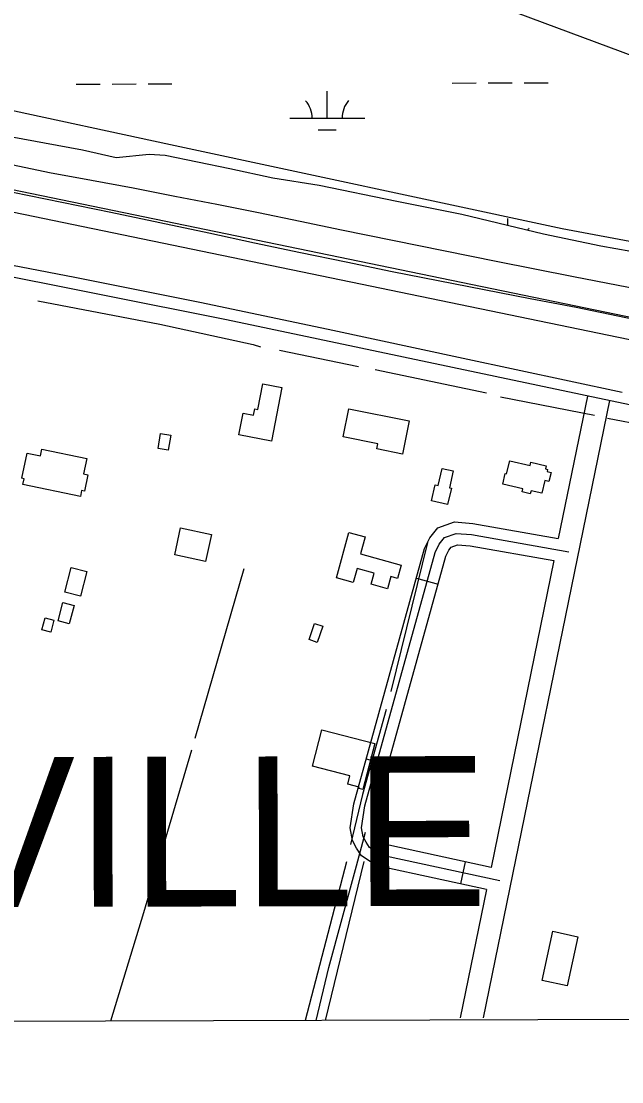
# Model space of a CAD drawing. Extents: x 3361039 to 3398939, y 576572 to 602007.
# Drawn here: x 3394340 to 3395141, y 581957 to 583372 of the extents above; entities that cross this region are included whole.
import ezdxf

# ---------------------------------------------------------------- set-up
doc = ezdxf.new("R2010")
doc.units = 0
for name, color, linetype in [('V-BLDG-OTLN', 7, 'Continuous'), ('V-DTCH-CNTR', 7, 'Continuous'), ('V-FLOD-BASE', 7, 'Continuous'), ('V-GRID-FRAM', 7, 'Continuous'), ('V-LEVE-TOET', 7, 'Continuous'), ('V-RIVR-EDGE', 7, 'Continuous'), ('V-ROAD-CNTR', 7, 'Continuous'), ('V-SITE-VEGE', 7, 'Continuous'), ('V-SURV-LINE', 7, 'Continuous'), ('V-TOPO-GNAM-IDEN', 7, 'Continuous'), ('V-TOPO-MINR', 7, 'Continuous'), ('V-TOPO-SHOR', 7, 'Continuous'), ('V-WETL-SWMP', 7, 'Continuous')]:
    doc.layers.add(name, color=color, linetype=linetype)

msp = doc.modelspace()

# ---------------------------------------------------------------- linework, layer by layer
at = {"layer": 'V-BLDG-OTLN'}
for points in [[(3394655.7, 582854.1), (3394662.2, 582888.3), (3394687.4, 582883.5), (3394673.9, 582811.9), (3394630.2, 582820.2), (3394635.8, 582849.3), (3394649.8, 582846.7), (3394651.3, 582854.9)], [(3394776.7, 582855), (3394857.3, 582838.8), (3394848.3, 582794.6), (3394814.2, 582801.5), (3394815.6, 582808.4), (3394769.2, 582817.7)], [(3394522.4, 582801.9), (3394525.8, 582822.1), (3394539.3, 582819.8), (3394535.8, 582799.7)], [(3394367.5, 582801.2), (3394427.4, 582788.7), (3394423.1, 582768.1), (3394428.9, 582766.8), (3394424.4, 582745), (3394420.5, 582745.9), (3394418.8, 582737.9), (3394342.1, 582754), (3394343.7, 582761.8), (3394340.8, 582762.4), (3394347.8, 582795.8), (3394365.6, 582792.1)], [(3394991.5, 582785.8), (3395018.8, 582779.2), (3395019.8, 582783.7), (3395039.9, 582778.8), (3395039, 582774.9), (3395041.9, 582774.2), (3395041.2, 582771.2), (3395046.6, 582769.9), (3395043.8, 582758), (3395038.2, 582759.4), (3395034.1, 582742.4), (3395019.9, 582745.8), (3395018.8, 582741.5), (3395007.9, 582744.1), (3395008.9, 582748.1), (3394982.1, 582754.6), (3394985.5, 582768.6), (3394987.3, 582768.1)], [(3394887.3, 582732.2), (3394892.2, 582753.5), (3394895.9, 582752.6), (3394901.2, 582775.6), (3394916.2, 582772.2), (3394911.1, 582749.8), (3394913.6, 582749.2), (3394908.6, 582727.3)], [(3394552.5, 582696.3), (3394593.6, 582687.5), (3394585.9, 582651.4), (3394544.8, 582660.2)], [(3394792.6, 582661.4), (3394846.8, 582646.5), (3394842, 582628.7), (3394832.9, 582631.2), (3394828.4, 582614.9), (3394806.6, 582620.9), (3394810.6, 582635.5), (3394787.8, 582641.8), (3394782.7, 582623.4), (3394760.2, 582629.5), (3394776.9, 582690.1), (3394798.8, 582684.1)], [(3394397.9, 582610.5), (3394406.6, 582643.3), (3394427.5, 582637.8), (3394418.8, 582604.9)], [(3394389.1, 582572.3), (3394395.6, 582596.6), (3394410.5, 582592.6), (3394403.9, 582568.3)], [(3394367.6, 582559.9), (3394371.7, 582576), (3394383.6, 582573), (3394379.6, 582556.9)], [(3394723.9, 582547.1), (3394731.2, 582568.5), (3394742.2, 582564.8), (3394734.8, 582543.4)], [(3394740.8, 582426.6), (3394811.5, 582408.3), (3394795.7, 582347.1), (3394790.3, 582348.5), (3394790.7, 582350), (3394775.5, 582354), (3394778.4, 582365.3), (3394728.3, 582378.3)], [(3395034.7, 582092), (3395048.9, 582157.8), (3395082.3, 582150.5), (3395068.1, 582084.8)]]:
    msp.add_lwpolyline(points, close=True, dxfattribs=at)
at = {"layer": 'V-DTCH-CNTR'}
msp.add_lwpolyline([(3394733.3, 582038.7), (3394750.4, 582109.3), (3394787.3, 582245), (3394799.1, 582290)], dxfattribs=at)
at = {"layer": 'V-FLOD-BASE'}
msp.add_lwpolyline([(3394328.8, 583144.2), (3394394.2, 583131), (3394459.5, 583117.5), (3394524.8, 583103.8), (3394590.1, 583089.9), (3394651.1, 583076.7), (3394712.3, 583063.7), (3394773.4, 583051), (3394834.7, 583038.5), (3394896, 583026.2), (3394957.3, 583014.2), (3395018.7, 583002.4), (3395080.1, 582990.8), (3395601.6, 582882.1)], dxfattribs=at)
at = {"layer": 'V-GRID-FRAM'}
msp.add_lwpolyline([(3365114.8, 600140.3), (3396720.3, 600227.7), (3396778.5, 582044.3), (3365157.1, 581956.9), (3365114.8, 600140.3)], dxfattribs=at)
at = {"layer": 'V-LEVE-TOET'}
for points in [[(3395141.5, 582877), (3394929.4, 582922.4), (3394749.3, 582960.8), (3394578.2, 582996.8), (3394411.5, 583030.5), (3394290.9, 583053.6), (3394116.3, 583088), (3393912.1, 583132.2), (3393826.8, 583148.8), (3393802.7, 583154.7), (3393790.4, 583158.2), (3393773.6, 583163.4), (3393760.7, 583169.1), (3393748.9, 583174.3), (3393735, 583182.3), (3393717.7, 583196), (3393651.9, 583256.3), (3393590.1, 583319.9), (3393532.3, 583381.7)], [(3395179.8, 583011), (3395076.6, 583031.2), (3394973.4, 583051.7), (3394870.3, 583072.5), (3394767.3, 583093.5), (3394711.8, 583105.1), (3394656.2, 583116.5), (3394600.6, 583127.6), (3394545, 583138.6), (3394489.3, 583149.3), (3394433.5, 583159.8), (3394377.8, 583170), (3394280.2, 583190.6)]]:
    msp.add_lwpolyline(points, dxfattribs=at)
at = {"layer": 'V-RIVR-EDGE'}
msp.add_spline([(3387368.6, 585771), (3387389, 585767.6), (3387407.3, 585766.1), (3387418.2, 585761.7), (3387425.5, 585756.5), (3387441.6, 585752.8), (3387452.6, 585751.4), (3387462.1, 585753.9), (3387477.4, 585758.2), (3387482.9, 585759.3), (3387491.7, 585759.3), (3387502.3, 585758.2), (3387510.3, 585756.3), (3387521.6, 585753), (3387530.1, 585752.3), (3387538.5, 585752.2), (3387549.8, 585752.2), (3387558.9, 585755.5), (3387571.4, 585756.9), (3387583.4, 585757.3), (3387598.4, 585756.1), (3387629.8, 585749.5), (3387659.8, 585743.5), (3387703.3, 585736.8), (3387727.4, 585734.2), (3387739.1, 585733.5), (3387750.8, 585734.2), (3387753.7, 585731.6), (3387763.2, 585723.9), (3387774.5, 585720.6), (3387790.6, 585719.8), (3387800.1, 585721.6), (3387814, 585720.1), (3387824.6, 585720.1), (3387847.3, 585714.2), (3387884.2, 585709.4), (3387930.2, 585702.7), (3387980.6, 585701.1), (3388035.1, 585696.5), (3388076, 585694.6), (3388096.9, 585693.8), (3388120.3, 585690.5), (3388145.1, 585685.3), (3388171.8, 585682.3), (3388198.8, 585676.8), (3388222.6, 585669.4), (3388245.6, 585660.6), (3388260.9, 585655.4), (3388279.6, 585655.4), (3388291.3, 585658.3), (3388298.9, 585663.7), (3388299.3, 585666.3), (3388299, 585670.7), (3388290.6, 585674.4), (3388291.7, 585677.3), (3388293.9, 585678.4), (3388303, 585677.6), (3388318.7, 585676.5), (3388334.1, 585672.8), (3388354.1, 585663.6), (3388357.1, 585659.9), (3388363.3, 585658.1), (3388368.4, 585658.1), (3388371, 585661), (3388375.3, 585662.1), (3388379, 585661.3), (3388383, 585659.1), (3388383.7, 585654.4), (3388384.1, 585649.3), (3388389.9, 585647.4), (3388406, 585642.3), (3388468.9, 585637.7), (3388491.5, 585635.8), (3388534.6, 585628.4), (3388578.1, 585619.2), (3388610.6, 585613.6), (3388635.9, 585612.1), (3388727.9, 585599.4), (3388768.5, 585591.7), (3388822.6, 585580.9), (3388865, 585570.6), (3388906.6, 585562.8), (3388924.1, 585559.5), (3388938.8, 585562), (3388961.4, 585563.4), (3388974.2, 585560.1), (3389007.5, 585553.4), (3389018.8, 585554.5), (3389027.2, 585555.9), (3389037.1, 585555.9), (3389051.7, 585553.7), (3389061.2, 585553.3), (3389081.3, 585552.1), (3389098.1, 585551), (3389120.4, 585548.7), (3389143.4, 585546.5), (3389160.2, 585542.1), (3389200.8, 585534.7), (3389222.3, 585525.1), (3389247.2, 585519.2), (3389280.4, 585509.6), (3389307.5, 585497.8), (3389334.5, 585487.2), (3389349.5, 585483.1), (3389361.5, 585483.1), (3389382.7, 585479), (3389397, 585476.8), (3389416.7, 585468.7), (3389441.9, 585458.4), (3389464.9, 585451.4), (3389479.5, 585449.2), (3389506.2, 585446.2), (3389533.2, 585447.2), (3389558.5, 585444.2), (3389577.8, 585437.9), (3389603.4, 585431.3), (3389618.7, 585425.1), (3389639.2, 585415.1), (3389657.8, 585410.3), (3389693.2, 585404.8), (3389768.9, 585383), (3389806.5, 585373), (3389854.3, 585362.3), (3389881.7, 585358.6), (3389913.9, 585354.5), (3389953.7, 585349.3), (3390008.2, 585341.8), (3390037.8, 585336.3), (3390074.3, 585327.8), (3390128, 585312.7), (3390164.5, 585301.6), (3390200.7, 585289.8), (3390292.7, 585255.6), (3390327.1, 585241.3), (3390360.7, 585231.7), (3390404.5, 585221), (3390454.9, 585214.3), (3390483.1, 585210.5), (3390491.8, 585209.4), (3390494.4, 585207.2), (3390501.3, 585201), (3390507.9, 585200.6), (3390527.3, 585196.2), (3390545.9, 585195), (3390557.6, 585194.3), (3390574.4, 585189.8), (3390605.5, 585179.5), (3390698.6, 585148.2), (3390763.2, 585126.9), (3390811.1, 585111), (3390852.4, 585097.8), (3390900.9, 585081.6), (3390948.1, 585063.5), (3390993.7, 585048.4), (3391036.8, 585031.9), (3391070.8, 585020.1), (3391140.5, 584997.6), (3391201.5, 584974.1), (3391247.5, 584957.5), (3391310.7, 584933.6), (3391362.2, 584914.8), (3391400.6, 584900.1), (3391441.8, 584885.7), (3391505.4, 584861.1), (3391563.5, 584841.9), (3391658.8, 584807.3), (3391712.8, 584786), (3391758.8, 584767.3), (3391796.1, 584749.6), (3391880.4, 584718.3), (3391926.8, 584701.4), (3391969.2, 584685.2), (3392003.9, 584666.9), (3392040, 584650.3), (3392077.6, 584636), (3392135.7, 584613.2), (3392164.9, 584598.1), (3392196, 584583.8), (3392224.8, 584578.2), (3392263.5, 584567.9), (3392290.6, 584559.8), (3392322.7, 584546.5), (3392396.5, 584512.7), (3392439.9, 584496.2), (3392471.7, 584484.8), (3392502, 584473.3), (3392510.8, 584467.5), (3392535.2, 584458.3), (3392606.1, 584432.9), (3392632.4, 584421.5), (3392666.7, 584406.8), (3392715.6, 584386.9), (3392777.4, 584364.8), (3392827, 584348.3), (3392863.6, 584335.4), (3392897.9, 584321.8), (3392928.6, 584307.8), (3392965.4, 584294.9), (3393010, 584279.1), (3393054.6, 584263.2), (3393092.5, 584248.5), (3393195.2, 584206.6), (3393234.2, 584187.9), (3393264.5, 584173.5), (3393294.1, 584162.1), (3393336.8, 584147.4), (3393374.5, 584136.3), (3393402.2, 584127.5), (3393414.3, 584119.8), (3393435.4, 584109.1), (3393459.2, 584098.1), (3393478.9, 584087.5), (3393513.6, 584076.4), (3393541.7, 584067.2), (3393588.1, 584047.4), (3393643.2, 584028.9), (3393668.4, 584018.3), (3393699.8, 584005), (3393737.1, 583991.8), (3393781.7, 583976), (3393884.7, 583943.2), (3393927, 583928.8), (3393981.1, 583908.2), (3394043.9, 583885.4), (3394095.8, 583868.1), (3394154.9, 583847.1), (3394200.2, 583830.5), (3394247, 583816.2), (3394293, 583801.4), (3394349.6, 583781.2), (3394409.1, 583754.7), (3394451.8, 583730.5), (3394470.5, 583720.2), (3394481.8, 583715.4), (3394494.2, 583713.6), (3394502.6, 583708.1), (3394507.3, 583700.4), (3394511.3, 583697.8), (3394522.7, 583692.3), (3394557.3, 583675.8), (3394600.4, 583659.9), (3394658.1, 583638.9), (3394704.5, 583623.5), (3394760.4, 583607.6), (3394824, 583588.8), (3394867.8, 583570.8), (3394925.9, 583546.9), (3394972.2, 583528.9), (3394995.6, 583520), (3395064.7, 583504.2), (3395088.4, 583499.3), (3395120.2, 583491.6), (3395149.1, 583480.5), (3395173.2, 583476.8), (3395201.3, 583471.3), (3395236.4, 583459.9), (3395256.8, 583451.8), (3395280.9, 583445.5), (3395300.3, 583445.1), (3395316.7, 583440.7), (3395324.4, 583433.3), (3395335.3, 583426), (3395353.6, 583417.9), (3395398.9, 583403.9), (3395426.3, 583397.2), (3395442, 583391), (3395455.9, 583383.3), (3395476, 583377.8), (3395495.7, 583369.3), (3395511, 583368.2), (3395530.4, 583365.9), (3395550.5, 583361.8), (3395654.6, 583334.9), (3395704.7, 583322.4), (3395743.7, 583306.9), (3395765.3, 583295.5), (3395788.3, 583286.3), (3395816.4, 583278.9), (3395861.7, 583270.8), (3395916.2, 583261.5), (3395960.7, 583252.6), (3396008.6, 583242.6), (3396060.8, 583230.5), (3396093.4, 583222.3), (3396135.4, 583208.7), (3396170.1, 583199.8), (3396204.4, 583191.3), (3396254.8, 583177.3), (3396301.2, 583165.9), (3396364.4, 583152.9), (3396399.1, 583144.4), (3396426.9, 583138.5), (3396463.1, 583133), (3396489.8, 583132.9), (3396523.4, 583130.2), (3396607.8, 583114), (3396670.3, 583102.1), (3396708.3, 583095.4), (3396743, 583089.5), (3396775.1, 583083.9)], degree=3, dxfattribs=at)
at = {"layer": 'V-ROAD-CNTR'}
for p, q in [((3394867, 582629), (3394895.9, 582621)), ((3394800.2, 582388.1), (3394829.1, 582380.1)), ((3394926.4, 582221), (3394932.7, 582250.3))]:
    msp.add_line(p, q, dxfattribs=at)
for points in [[(3395387.3, 582810.5), (3394613.8, 582973.7), (3394107.2, 583074.9), (3393844.4, 583131.7)], [(3395124.6, 582866), (3394956.1, 582042.4)], [(3395095.2, 582872), (3395056.3, 582682.1)], [(3394960.5, 582213.6), (3394820.9, 582243.9), (3394805.5, 582250.9), (3394793.8, 582258.7), (3394786.9, 582268.9), (3394781.7, 582278.9), (3394778.6, 582295.8), (3394783.6, 582328.1), (3394878, 582668.7), (3394884.7, 582682.8), (3394895.7, 582696), (3394917.8, 582704), (3394942.4, 582702.2), (3395056.3, 582682.1)], [(3394978.4, 582225), (3394825.6, 582258.2), (3394812.8, 582264.1), (3394804.6, 582269.6), (3394799.8, 582276.6), (3394796, 582283.9), (3394793.8, 582296), (3394798.3, 582325), (3394892.1, 582663.4), (3394897.4, 582674.6), (3394904.6, 582683.3), (3394919.9, 582688.8), (3394940.5, 582687.3), (3395070.3, 582664.4)], [(3394966.5, 582243), (3394830.4, 582272.6), (3394820.1, 582277.2), (3394815.3, 582280.4), (3394812.7, 582284.3), (3394810.4, 582288.8), (3394809, 582296.2), (3394813, 582321.8), (3394906.2, 582658.2), (3394910.1, 582666.5), (3394913.5, 582670.5), (3394922, 582673.6), (3394938.7, 582672.4), (3395050.3, 582652.7)], [(3395050.3, 582652.7), (3394966.5, 582243)], [(3394960.5, 582213.6), (3394925.5, 582042.3)]]:
    msp.add_lwpolyline(points, dxfattribs=at)
at = {"layer": 'V-SITE-VEGE'}
for p, q in [((3394538.9, 583207.4), (3394211.2, 583278)), ((3395061.5, 583095.3), (3394538.9, 583207.4)), ((3395551, 583004), (3395061.5, 583095.3))]:
    msp.add_line(p, q, dxfattribs=at)
at = {"layer": 'V-SURV-LINE'}
for points in [[(3393819.7, 583252.9), (3395843.8, 582834.6)], [(3395837.7, 582805.3), (3393813.6, 583223.6)]]:
    msp.add_lwpolyline(points, dxfattribs=at)
at = {"layer": 'V-TOPO-MINR'}
msp.add_lwpolyline([(3392293, 584386.4), (3392910, 584097.1), (3392952.5, 584078.2), (3393572.4, 583855.2), (3393597.9, 583846.3), (3393623.5, 583837.4), (3393649.1, 583828.7), (3393674.8, 583820), (3393716.8, 583805.9), (3393721.5, 583804.4), (3393726.1, 583802.9), (3394442.8, 583590.5), (3394465.7, 583582.8), (3394488.5, 583574.7), (3394511.2, 583566.1), (3395350.3, 583253.7)], dxfattribs=at)
at = {"layer": 'V-TOPO-SHOR'}
for p, q in [((3394684.4, 582933.5), (3394789.8, 582911.7)), ((3394812.2, 582907.7), (3394960.5, 582876.4)), ((3394979.1, 582870.9), (3395104.6, 582846.6)), ((3395122.1, 582842.6), (3395188.3, 582829.9)), ((3394882, 582676.5), (3394832.7, 582477.6)), ((3394636.9, 582641.7), (3394571.6, 582415.1)), ((3394826.7, 582453.6), (3394795.2, 582340.4)), ((3394795.2, 582340.4), (3394779.1, 582273.8))]:
    msp.add_line(p, q, dxfattribs=at)
for points in [[(3394362, 582999), (3394524.9, 582967.9), (3394649.4, 582940.9), (3394659.1, 582937.9)], [(3394567.2, 582399.4), (3394503.1, 582182.6), (3394458.9, 582037.9)], [(3394773.7, 582250.4), (3394718.5, 582038.6)], [(3394797, 582251), (3394745.1, 582038.7)]]:
    msp.add_lwpolyline(points, dxfattribs=at)
at = {"layer": 'V-WETL-SWMP'}
for p, q in [((3394413, 583288.4), (3394445, 583288.5)), ((3394461, 583288.5), (3394493, 583288.6)), ((3394509, 583288.7), (3394541, 583288.8)), ((3394914.9, 583289.8), (3394946.9, 583289.9)), ((3394962.9, 583289.9), (3394994.9, 583290)), ((3395010.9, 583290.1), (3395042.9, 583290.1)), ((3394748, 583242.9), (3394747.9, 583278.9)), ((3394698, 583242.8), (3394798, 583243)), ((3394421.8, 583200), (3394286.5, 583225.1)), ((3394736, 583227.4), (3394760, 583227.5)), ((3394466.7, 583190.1), (3394421.8, 583200)), ((3394510.5, 583194.4), (3394466.7, 583190.1)), ((3394531.7, 583193), (3394510.5, 583194.4)), ((3394618.3, 583175.2), (3394531.7, 583193)), ((3394675.3, 583162.8), (3394618.3, 583175.2)), ((3394737.1, 583153.1), (3394675.3, 583162.8)), ((3394841, 583131.6), (3394737.1, 583153.1)), ((3394927.6, 583114.5), (3394841, 583131.6)), ((3395036.5, 583088.2), (3394927.6, 583114.5)), ((3394988.8, 583099.7), (3394988.8, 583108.8)), ((3395113.2, 583072.1), (3395036.5, 583088.2)), ((3395223.4, 583052.4), (3395113.2, 583072.1))]:
    msp.add_line(p, q, dxfattribs=at)
for centre, start, end in [((3394692.7, 583243.2), 359.3865, 40.9302), ((3394803.2, 583243.5), 139.3865, 180.9301), ((3395044.2, 583073.4), 139.3865, 145.4564)]:
    msp.add_arc(centre, 35.2, start, end, dxfattribs=at)

# ---------------------------------------------------------------- texts
at = {"layer": 'V-TOPO-GNAM-IDEN'}
msp.add_text('DONALDSONVILLE', height=200, rotation=0.1198, dxfattribs=at).set_placement((3392539.6, 582186.6))

doc.saveas('drawing.dxf')
